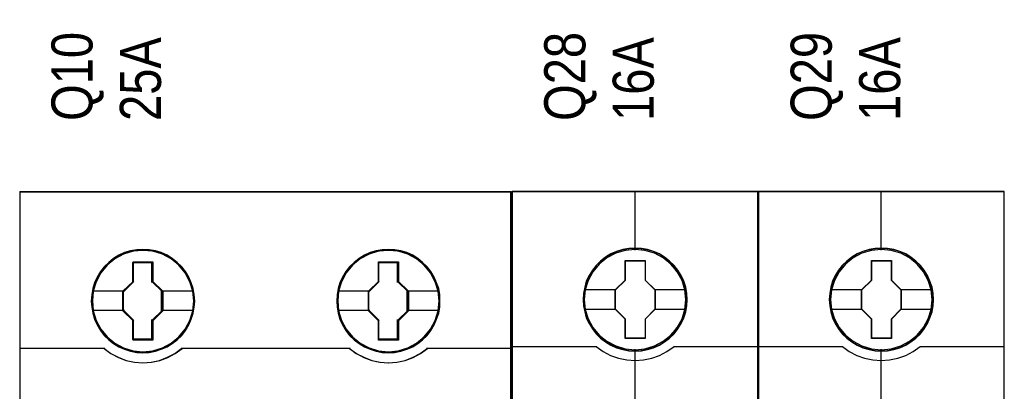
# Model space of a CAD drawing. Header units: millimetres. Extents: x -1290 to 1795, y -4192 to -1311.
# Tile 838 of 1056: x 1443.47 to 1457.85, y -2308.88 to -2303.46. Entities that reach past the tile are written whole.
import ezdxf

# ---------------------------------------------------------------- set-up
doc = ezdxf.new("R2010")
doc.units = ezdxf.units.MM
doc.layers.add('45', color=7, linetype='Continuous')
doc.layers.add('Aparatura', color=7, linetype='Continuous', lineweight=13)
doc.styles.get("Standard").update_dxf_attribs({"font": 'ARIALN.TTF', "width": 0.8})

# ---------------------------------------------------------------- blocks, each defined once
blk = doc.blocks.new('*U307')
at = {"layer": '45', "color": 139}
for points in [[(441.43276, -533.64471), (441.43276, -616.308875)], [(441.43276, -533.64471), (477.359024, -533.64471)], [(477.292782, -533.64471), (477.292782, -616.308875)], [(449.704018, -538.824687), (451.157754, -538.824687)], [(449.704018, -540.291599), (449.704018, -538.824687)], [(451.091513, -540.291599), (451.091513, -538.824687)], [(467.634029, -538.824687), (469.087766, -538.824687)], [(467.634029, -540.291599), (467.634029, -538.824687)], [(469.021524, -540.291599), (469.021524, -538.824687)], [(449.011166, -540.97927), (449.77026, -540.225166)], [(451.861349, -540.97927), (451.091513, -540.225166)], [(466.930435, -540.97927), (467.700271, -540.225166)], [(469.796731, -540.97927), (469.021524, -540.225166)], [(446.780433, -540.912837), (449.077408, -540.912837)], [(449.011166, -542.368976), (449.011166, -540.912837)], [(451.795107, -540.912837), (454.08134, -540.912837)], [(451.795107, -542.368976), (451.795107, -540.912837)], [(464.710444, -540.912837), (466.996677, -540.912837)], [(466.930435, -542.368976), (466.930435, -540.912837)], [(469.732279, -540.912837), (472.011351, -540.912837)], [(469.732279, -542.368976), (469.732279, -540.912837)], [(446.780433, -542.302543), (449.077408, -542.302543)], [(449.011166, -542.302543), (449.77026, -543.072806)], [(451.861349, -542.302543), (451.091513, -543.072806)], [(451.795107, -542.302543), (454.08134, -542.302543)], [(464.710444, -542.302543), (466.996677, -542.302543)], [(466.930435, -542.302543), (467.700271, -543.072806)], [(469.796731, -542.302543), (469.021524, -543.072806)], [(469.732279, -542.302543), (472.011351, -542.302543)], [(449.704018, -544.462512), (449.704018, -543.006373)], [(451.091513, -544.462512), (451.091513, -543.006373)], [(467.634029, -544.462512), (467.634029, -543.006373)], [(469.021524, -544.462512), (469.021524, -543.006373)], [(449.704018, -544.396079), (451.157754, -544.396079)], [(467.634029, -544.396079), (469.087766, -544.396079)], [(441.43276, -545.099909), (447.645155, -545.099909)], [(447.578913, -545.099909), (448.09525, -545.472301), (448.634037, -545.756028), (449.206497, -545.980646), (449.823857, -546.110687), (450.435604, -546.152064), (451.041738, -546.110687), (451.647873, -545.980646), (452.225946, -545.756028), (452.775957, -545.472301), (453.281069, -545.099909)], [(447.595026, -545.105296), (448.094704, -545.465687), (448.644912, -545.76109), (449.211962, -545.985595), (449.823927, -546.115573), (450.430278, -546.162837), (451.053472, -546.115573), (451.665437, -545.985595), (452.243716, -545.76109), (452.77708, -545.465687), (453.293601, -545.105296)], [(453.214827, -545.099909), (465.575166, -545.099909)], [(465.508925, -545.099909), (466.014196, -545.472301), (466.564379, -545.756028), (467.142634, -545.980646), (467.748959, -546.110687), (468.355283, -546.152064), (468.972837, -546.110687), (469.584776, -545.980646), (470.16303, -545.756028), (470.696371, -545.472301), (471.21287, -545.099909)], [(465.521457, -545.105296), (466.026612, -545.465687), (466.565444, -545.76109), (467.143566, -545.985595), (467.755365, -546.115573), (468.361551, -546.162837), (468.984575, -546.115573), (469.596374, -545.985595), (470.16327, -545.76109), (470.707715, -545.465687), (471.21287, -545.105296)], [(471.146629, -545.099909), (477.359024, -545.099909)]]:
    blk.add_lwpolyline(points, dxfattribs=at)
at = {"layer": '45', "color": 59}
blk.add_lwpolyline([(441.464986, -552.594442), (441.464986, -545.132727), (441.464986, -533.677029), (477.326798, -533.677029), (477.326798, -545.132727), (477.326798, -552.594442)], dxfattribs=at)
at = {"layer": '45', "color": 7}
for points in [[(454.213823, -541.648986), (454.18584, -541.196308), (454.113085, -540.74363), (453.961978, -540.313307), (453.788485, -539.89416), (453.547832, -539.502957), (453.273601, -539.150875), (452.937807, -538.826735), (452.574031, -538.547304), (452.210254, -538.301405), (451.773723, -538.111392), (451.342787, -537.982854), (450.889466, -537.904613), (450.436144, -537.87667), (449.98842, -537.904613), (449.535098, -537.982854), (449.09297, -538.111392), (448.678824, -538.301405), (448.292661, -538.547304), (447.940078, -538.826735), (447.604284, -539.150875), (447.341246, -539.502957), (447.100594, -539.89416), (446.904714, -540.313307), (446.78159, -540.74363), (446.692045, -541.196308), (446.664062, -541.648986), (446.692045, -542.101664), (446.78159, -542.543164), (446.904714, -542.979076), (447.100594, -543.392634), (447.341246, -543.789426), (447.604284, -544.152686), (447.940078, -544.471237), (448.292661, -544.756256), (448.678824, -544.990978), (449.09297, -545.169814), (449.535098, -545.309529), (449.98842, -545.398947), (450.436144, -545.421301), (450.889466, -545.398947), (451.342787, -545.309529), (451.773723, -545.169814), (452.210254, -544.990978), (452.574031, -544.756256), (452.937807, -544.471237), (453.273601, -544.152686), (453.547832, -543.789426), (453.788485, -543.392634), (453.961978, -542.979076), (454.113085, -542.543164), (454.18584, -542.101664), (454.213823, -541.648986)], [(454.213823, -541.648986), (454.18584, -541.196308), (454.113085, -540.74363), (453.961978, -540.313307), (453.788485, -539.89416), (453.547832, -539.502957), (453.273601, -539.150875), (452.937807, -538.826735), (452.574031, -538.547304), (452.210254, -538.301405), (451.773723, -538.111392), (451.342787, -537.982854), (450.889466, -537.904613), (450.436144, -537.87667), (449.98842, -537.904613), (449.535098, -537.982854), (449.09297, -538.111392), (448.678824, -538.301405), (448.292661, -538.547304), (447.940078, -538.826735), (447.604284, -539.150875), (447.341246, -539.502957), (447.100594, -539.89416), (446.904714, -540.313307), (446.78159, -540.74363), (446.692045, -541.196308), (446.664062, -541.648986), (446.692045, -542.101664), (446.78159, -542.543164), (446.904714, -542.979076), (447.100594, -543.392634), (447.341246, -543.789426), (447.604284, -544.152686), (447.940078, -544.471237), (448.292661, -544.756256), (448.678824, -544.990978), (449.09297, -545.169814), (449.535098, -545.309529), (449.98842, -545.398947), (450.436144, -545.421301), (450.889466, -545.398947), (451.342787, -545.309529), (451.773723, -545.169814), (452.210254, -544.990978), (452.574031, -544.756256), (452.937807, -544.471237), (453.273601, -544.152686), (453.547832, -543.789426), (453.788485, -543.392634), (453.961978, -542.979076), (454.113085, -542.543164), (454.18584, -542.101664), (454.213823, -541.648986)], [(454.213823, -541.648986), (454.18584, -541.196308), (454.113085, -540.74363), (453.961978, -540.313307), (453.788485, -539.89416), (453.547832, -539.502957), (453.273601, -539.150875), (452.937807, -538.826735), (452.574031, -538.547304), (452.210254, -538.301405), (451.773723, -538.111392), (451.342787, -537.982854), (450.889466, -537.904613), (450.436144, -537.87667), (449.98842, -537.904613), (449.535098, -537.982854), (449.09297, -538.111392), (448.678824, -538.301405), (448.292661, -538.547304), (447.940078, -538.826735), (447.604284, -539.150875), (447.341246, -539.502957), (447.100594, -539.89416), (446.904714, -540.313307), (446.78159, -540.74363), (446.692045, -541.196308), (446.664062, -541.648986), (446.692045, -542.101664), (446.78159, -542.543164), (446.904714, -542.979076), (447.100594, -543.392634), (447.341246, -543.789426), (447.604284, -544.152686), (447.940078, -544.471237), (448.292661, -544.756256), (448.678824, -544.990978), (449.09297, -545.169814), (449.535098, -545.309529), (449.98842, -545.398947), (450.436144, -545.421301), (450.889466, -545.398947), (451.342787, -545.309529), (451.773723, -545.169814), (452.210254, -544.990978), (452.574031, -544.756256), (452.937807, -544.471237), (453.273601, -544.152686), (453.547832, -543.789426), (453.788485, -543.392634), (453.961978, -542.979076), (454.113085, -542.543164), (454.18584, -542.101664), (454.213823, -541.648986)], [(472.133093, -541.648986), (472.110706, -541.196308), (472.037948, -540.74363), (471.886837, -540.313307), (471.707741, -539.89416), (471.472679, -539.502957), (471.187246, -539.150875), (470.857039, -538.826735), (470.504445, -538.547304), (470.140657, -538.301405), (469.709709, -538.111392), (469.273164, -537.982854), (468.819829, -537.904613), (468.360898, -537.87667), (467.907563, -537.904613), (467.465421, -537.982854), (467.023279, -538.111392), (466.609122, -538.301405), (466.228544, -538.547304), (465.864757, -538.826735), (465.528953, -539.150875), (465.26031, -539.502957), (465.019651, -539.89416), (464.818168, -540.313307), (464.700637, -540.74363), (464.616686, -541.196308), (464.588702, -541.648986), (464.616686, -542.101664), (464.700637, -542.543164), (464.818168, -542.979076), (465.019651, -543.392634), (465.26031, -543.789426), (465.528953, -544.152686), (465.864757, -544.471237), (466.228544, -544.756256), (466.609122, -544.990978), (467.023279, -545.169814), (467.465421, -545.309529), (467.907563, -545.398947), (468.360898, -545.421301), (468.819829, -545.398947), (469.273164, -545.309529), (469.709709, -545.169814), (470.140657, -544.990978), (470.504445, -544.756256), (470.857039, -544.471237), (471.187246, -544.152686), (471.472679, -543.789426), (471.707741, -543.392634), (471.886837, -542.979076), (472.037948, -542.543164), (472.110706, -542.101664), (472.133093, -541.648986)], [(472.133093, -541.648986), (472.110706, -541.196308), (472.037948, -540.74363), (471.886837, -540.313307), (471.707741, -539.89416), (471.472679, -539.502957), (471.187246, -539.150875), (470.857039, -538.826735), (470.504445, -538.547304), (470.140657, -538.301405), (469.709709, -538.111392), (469.273164, -537.982854), (468.819829, -537.904613), (468.360898, -537.87667), (467.907563, -537.904613), (467.465421, -537.982854), (467.023279, -538.111392), (466.609122, -538.301405), (466.228544, -538.547304), (465.864757, -538.826735), (465.528953, -539.150875), (465.26031, -539.502957), (465.019651, -539.89416), (464.818168, -540.313307), (464.700637, -540.74363), (464.616686, -541.196308), (464.588702, -541.648986), (464.616686, -542.101664), (464.700637, -542.543164), (464.818168, -542.979076), (465.019651, -543.392634), (465.26031, -543.789426), (465.528953, -544.152686), (465.864757, -544.471237), (466.228544, -544.756256), (466.609122, -544.990978), (467.023279, -545.169814), (467.465421, -545.309529), (467.907563, -545.398947), (468.360898, -545.421301), (468.819829, -545.398947), (469.273164, -545.309529), (469.709709, -545.169814), (470.140657, -544.990978), (470.504445, -544.756256), (470.857039, -544.471237), (471.187246, -544.152686), (471.472679, -543.789426), (471.707741, -543.392634), (471.886837, -542.979076), (472.037948, -542.543164), (472.110706, -542.101664), (472.133093, -541.648986)], [(472.133093, -541.648986), (472.110706, -541.196308), (472.037948, -540.74363), (471.886837, -540.313307), (471.707741, -539.89416), (471.472679, -539.502957), (471.187246, -539.150875), (470.857039, -538.826735), (470.504445, -538.547304), (470.140657, -538.301405), (469.709709, -538.111392), (469.273164, -537.982854), (468.819829, -537.904613), (468.360898, -537.87667), (467.907563, -537.904613), (467.465421, -537.982854), (467.023279, -538.111392), (466.609122, -538.301405), (466.228544, -538.547304), (465.864757, -538.826735), (465.528953, -539.150875), (465.26031, -539.502957), (465.019651, -539.89416), (464.818168, -540.313307), (464.700637, -540.74363), (464.616686, -541.196308), (464.588702, -541.648986), (464.616686, -542.101664), (464.700637, -542.543164), (464.818168, -542.979076), (465.019651, -543.392634), (465.26031, -543.789426), (465.528953, -544.152686), (465.864757, -544.471237), (466.228544, -544.756256), (466.609122, -544.990978), (467.023279, -545.169814), (467.465421, -545.309529), (467.907563, -545.398947), (468.360898, -545.421301), (468.819829, -545.398947), (469.273164, -545.309529), (469.709709, -545.169814), (470.140657, -544.990978), (470.504445, -544.756256), (470.857039, -544.471237), (471.187246, -544.152686), (471.472679, -543.789426), (471.707741, -543.392634), (471.886837, -542.979076), (472.037948, -542.543164), (472.110706, -542.101664), (472.133093, -541.648986)], [(449.720897, -538.785186), (451.16865, -538.785186), (451.16865, -540.219943), (451.895365, -540.931716), (451.895365, -542.360869), (451.16865, -543.083851), (451.16865, -544.507399), (449.720897, -544.507399), (449.720897, -543.083851), (448.97715, -542.360869), (448.97715, -540.931716), (449.720897, -540.219943), (449.720897, -538.785186)], [(449.720897, -538.785186), (451.16865, -538.785186), (451.16865, -540.219943), (451.895365, -540.931716), (451.895365, -542.360869), (451.16865, -543.083851), (451.16865, -544.507399), (449.720897, -544.507399), (449.720897, -543.083851), (448.97715, -542.360869), (448.97715, -540.931716), (449.720897, -540.219943), (449.720897, -538.785186)], [(449.720897, -538.785186), (451.16865, -538.785186), (451.16865, -538.785186), (451.16865, -540.219943), (451.16865, -540.219943), (451.895365, -540.931716), (451.895365, -540.931716), (451.895365, -542.360869), (451.895365, -542.360869), (451.16865, -543.083851), (451.16865, -543.083851), (451.16865, -544.507399), (451.16865, -544.507399), (449.720897, -544.507399), (449.720897, -544.507399), (449.720897, -543.083851), (449.720897, -543.083851), (448.97715, -542.360869), (448.97715, -542.360869), (448.97715, -540.931716), (448.97715, -540.931716), (449.720897, -540.219943), (449.720897, -540.219943), (449.720897, -538.785186), (449.720897, -538.785186)], [(449.736697, -538.817505), (451.152474, -538.817505), (451.152474, -540.236055), (451.863139, -540.939788), (451.863139, -542.352797), (451.152474, -543.067613), (451.152474, -544.47508), (449.736697, -544.47508), (449.736697, -543.067613), (449.009376, -542.352797), (449.009376, -540.939788), (449.736697, -540.236055), (449.736697, -538.817505)], [(467.65068, -538.785186), (469.098584, -538.785186), (469.098584, -540.219943), (469.825376, -540.931716), (469.825376, -542.360869), (469.098584, -543.083851), (469.098584, -544.507399), (467.65068, -544.507399), (467.65068, -543.083851), (466.912532, -542.360869), (466.912532, -540.931716), (467.65068, -540.219943), (467.65068, -538.785186)], [(467.65068, -538.785186), (469.098584, -538.785186), (469.098584, -540.219943), (469.825376, -540.931716), (469.825376, -542.360869), (469.098584, -543.083851), (469.098584, -544.507399), (467.65068, -544.507399), (467.65068, -543.083851), (466.912532, -542.360869), (466.912532, -540.931716), (467.65068, -540.219943), (467.65068, -538.785186)], [(467.65068, -538.785186), (469.098584, -538.785186), (469.098584, -538.785186), (469.098584, -540.219943), (469.098584, -540.219943), (469.825376, -540.931716), (469.825376, -540.931716), (469.825376, -542.360869), (469.825376, -542.360869), (469.098584, -543.083851), (469.098584, -543.083851), (469.098584, -544.507399), (469.098584, -544.507399), (467.65068, -544.507399), (467.65068, -544.507399), (467.65068, -543.083851), (467.65068, -543.083851), (466.912532, -542.360869), (466.912532, -542.360869), (466.912532, -540.931716), (466.912532, -540.931716), (467.65068, -540.219943), (467.65068, -540.219943), (467.65068, -538.785186), (467.65068, -538.785186)], [(467.666573, -538.817505), (469.08244, -538.817505), (469.08244, -540.236055), (469.79315, -540.939788), (469.79315, -542.352797), (469.08244, -543.067613), (469.08244, -544.47508), (467.666573, -544.47508), (467.666573, -543.067613), (466.944758, -542.352797), (466.944758, -540.939788), (467.666573, -540.236055), (467.666573, -538.817505)]]:
    blk.add_lwpolyline(points, close=True, dxfattribs=at)
at = {"layer": '45', "color": 139}
for points in [[(454.181598, -541.648986), (454.153854, -541.200186), (454.081719, -540.751387), (453.931902, -540.32475), (453.75989, -539.909195), (453.521292, -539.521343), (453.249402, -539.172277), (452.916475, -538.850914), (452.555804, -538.573877), (452.195133, -538.330085), (451.762328, -538.1417), (451.335071, -538.014263), (450.88562, -537.936693), (450.436168, -537.908989), (449.992266, -537.936693), (449.542814, -538.014263), (449.10446, -538.1417), (448.69385, -538.330085), (448.310984, -538.573877), (447.961411, -538.850914), (447.628484, -539.172277), (447.367691, -539.521343), (447.129093, -539.909195), (446.934886, -540.32475), (446.812812, -540.751387), (446.724032, -541.200186), (446.696288, -541.648986), (446.724032, -542.097785), (446.812812, -542.535504), (446.934886, -542.967681), (447.129093, -543.377695), (447.367691, -543.771088), (447.628484, -544.131236), (447.961411, -544.447057), (448.310984, -544.729635), (448.69385, -544.962346), (449.10446, -545.13965), (449.542814, -545.278168), (449.992266, -545.36682), (450.436168, -545.388983), (450.88562, -545.36682), (451.335071, -545.278168), (451.762328, -545.13965), (452.195133, -544.962346), (452.555804, -544.729635), (452.916475, -544.447057), (453.249402, -544.131236), (453.521292, -543.771088), (453.75989, -543.377695), (453.931902, -542.967681), (454.081719, -542.535504), (454.153854, -542.097785), (454.181598, -541.648986)], [(454.158323, -541.648986), (454.12474, -541.106857), (454.007197, -540.592673), (453.822488, -540.095256), (453.559416, -539.636962), (453.257164, -539.21779), (452.87655, -538.84333), (452.434367, -538.519171), (451.980988, -538.273257), (451.477235, -538.083232), (450.962287, -537.971453), (450.436144, -537.93233), (449.898807, -537.971453), (449.383859, -538.083232), (448.885702, -538.273257), (448.42113, -538.519171), (447.995738, -538.84333), (447.631916, -539.21779), (447.312872, -539.636962), (447.055398, -540.095256), (446.870688, -540.592673), (446.753146, -541.106857), (446.719562, -541.648986), (446.753146, -542.168759), (446.870688, -542.69412), (447.055398, -543.185949), (447.312872, -543.649832), (447.631916, -544.069004), (447.995738, -544.454642), (448.42113, -544.767623), (448.885702, -545.030304), (449.383859, -545.21474), (449.898807, -545.326519), (450.436144, -545.365641), (450.962287, -545.326519), (451.477235, -545.21474), (451.980988, -545.030304), (452.434367, -544.767623), (452.87655, -544.454642), (453.257164, -544.069004), (453.559416, -543.649832), (453.822488, -543.185949), (454.007197, -542.69412), (454.12474, -542.168759), (454.158323, -541.648986)], [(454.142211, -541.643498), (454.069431, -540.922384), (453.867886, -540.234811), (453.515183, -539.591958), (453.061708, -539.032955), (452.496263, -538.574573), (451.858039, -538.227991), (451.158231, -538.00998), (450.43603, -537.94849), (449.713828, -538.00998), (449.019619, -538.227991), (448.381395, -538.574573), (447.827147, -539.032955), (447.362475, -539.591958), (447.020969, -540.234811), (446.808227, -540.922384), (446.741046, -541.643498), (446.808227, -542.364611), (447.020969, -543.063364), (447.362475, -543.695037), (447.827147, -544.25963), (448.381395, -544.723602), (449.019619, -545.064594), (449.713828, -545.271425), (450.43603, -545.344095), (451.158231, -545.271425), (451.858039, -545.064594), (452.496263, -544.723602), (453.061708, -544.25963), (453.515183, -543.695037), (453.867886, -543.063364), (454.069431, -542.364611), (454.142211, -541.643498)], [(472.100867, -541.648986), (472.078671, -541.200186), (472.006535, -540.751387), (471.856715, -540.32475), (471.679149, -539.909195), (471.446095, -539.521343), (471.1631, -539.172277), (470.835714, -538.850914), (470.486132, -538.573877), (470.125453, -538.330085), (469.698186, -538.1417), (469.265371, -538.014263), (468.815909, -537.936693), (468.360898, -537.908989), (467.911435, -537.936693), (467.473071, -538.014263), (467.034707, -538.1417), (466.624087, -538.330085), (466.246761, -538.573877), (465.886081, -538.850914), (465.553146, -539.172277), (465.286798, -539.521343), (465.048195, -539.909195), (464.848434, -540.32475), (464.731906, -540.751387), (464.648673, -541.200186), (464.620928, -541.648986), (464.648673, -542.097785), (464.731906, -542.535504), (464.848434, -542.967681), (465.048195, -543.377695), (465.286798, -543.771088), (465.553146, -544.131236), (465.886081, -544.447057), (466.246761, -544.729635), (466.624087, -544.962346), (467.034707, -545.13965), (467.473071, -545.278168), (467.911435, -545.36682), (468.360898, -545.388983), (468.815909, -545.36682), (469.265371, -545.278168), (469.698186, -545.13965), (470.125453, -544.962346), (470.486132, -544.729635), (470.835714, -544.447057), (471.1631, -544.131236), (471.446095, -543.771088), (471.679149, -543.377695), (471.856715, -542.967681), (472.006535, -542.535504), (472.078671, -542.097785), (472.100867, -541.648986)], [(472.072222, -541.648986), (472.038635, -541.106857), (471.921082, -540.592673), (471.736355, -540.095256), (471.490053, -539.636962), (471.159785, -539.21779), (470.795929, -538.84333), (470.370499, -538.519171), (469.911481, -538.273257), (469.413279, -538.083232), (468.892686, -537.971453), (468.3553, -537.93233), (467.829109, -537.971453), (467.314114, -538.083232), (466.810314, -538.273257), (466.356894, -538.519171), (465.925866, -538.84333), (465.550815, -539.21779), (465.231742, -539.636962), (464.98544, -540.095256), (464.789518, -540.592673), (464.68316, -541.106857), (464.649573, -541.648986), (464.68316, -542.168759), (464.789518, -542.69412), (464.98544, -543.185949), (465.231742, -543.649832), (465.550815, -544.069004), (465.925866, -544.454642), (466.356894, -544.767623), (466.810314, -545.030304), (467.314114, -545.21474), (467.829109, -545.326519), (468.3553, -545.365641), (468.892686, -545.326519), (469.413279, -545.21474), (469.911481, -545.030304), (470.370499, -544.767623), (470.795929, -544.454642), (471.159785, -544.069004), (471.490053, -543.649832), (471.736355, -543.185949), (471.921082, -542.69412), (472.038635, -542.168759), (472.072222, -541.648986)], [(472.066851, -541.643498), (471.994071, -540.922384), (471.781329, -540.234811), (471.434225, -539.591958), (470.975151, -539.032955), (470.426502, -538.574573), (469.788278, -538.227991), (469.08847, -538.00998), (468.36067, -537.94849), (467.644067, -538.00998), (466.949858, -538.227991), (466.311633, -538.574573), (465.746189, -539.032955), (465.287115, -539.591958), (464.940011, -540.234811), (464.727269, -540.922384), (464.665686, -541.643498), (464.727269, -542.364611), (464.940011, -543.063364), (465.287115, -543.695037), (465.746189, -544.25963), (466.311633, -544.723602), (466.949858, -545.064594), (467.644067, -545.271425), (468.36067, -545.344095), (469.08847, -545.271425), (469.788278, -545.064594), (470.426502, -544.723602), (470.975151, -544.25963), (471.434225, -543.695037), (471.781329, -543.063364), (471.994071, -542.364611), (472.066851, -541.643498)]]:
    blk.add_lwpolyline(points, close=True, dxfattribs=at)
at = {"layer": '45', "color": 7}
for points in [[(446.735675, -540.90745), (449.043392, -540.90745)], [(451.829123, -540.90745), (454.142211, -540.90745)], [(464.654944, -540.90745), (466.978774, -540.90745)], [(469.759134, -540.90745), (472.066851, -540.90745)], [(446.735675, -542.318702), (449.043392, -542.318702)], [(451.829123, -542.318702), (454.142211, -542.318702)], [(464.654944, -542.318702), (466.978774, -542.318702)], [(469.759134, -542.318702), (472.066851, -542.318702)]]:
    blk.add_lwpolyline(points, dxfattribs=at)
blk = doc.blocks.new('*U308')
at = {"layer": '45', "color": 7}
for points in [[(495.37139, -533.64471), (477.398411, -533.64471), (477.398411, -615.375223), (495.37139, -615.375223), (495.37139, -533.64471)], [(490.188426, -541.546702), (490.166118, -541.095305), (490.093617, -540.643908), (489.93746, -540.209026), (489.753419, -539.790658), (489.519184, -539.399814), (489.240333, -539.053009), (488.905712, -538.733729), (488.537629, -538.452982), (488.169546, -538.210769), (487.734539, -538.023604), (487.299531, -537.896993), (486.842216, -537.808915), (486.390477, -537.786896), (485.933162, -537.808915), (485.487001, -537.896993), (485.035262, -538.023604), (484.622563, -538.210769), (484.232172, -538.452982), (483.869666, -538.733729), (483.529468, -539.053009), (483.267348, -539.399814), (483.021959, -539.790658), (482.821187, -540.209026), (482.704069, -540.643908), (482.614837, -541.095305), (482.581375, -541.546702), (482.614837, -541.992594), (482.704069, -542.432982), (482.821187, -542.867864), (483.021959, -543.280727), (483.267348, -543.677076), (483.529468, -544.03489), (483.869666, -544.354171), (484.232172, -544.634918), (484.622563, -544.866121), (485.035262, -545.053286), (485.487001, -545.185402), (485.933162, -545.278984), (486.390477, -545.301004), (486.842216, -545.278984), (487.299531, -545.185402), (487.734539, -545.053286), (488.169546, -544.866121), (488.537629, -544.634918), (488.905712, -544.354171), (489.240333, -544.03489), (489.519184, -543.677076), (489.753419, -543.280727), (489.93746, -542.867864), (490.093617, -542.432982), (490.166118, -541.992594), (490.188426, -541.546702)], [(490.188426, -541.546702), (490.166118, -541.095305), (490.093617, -540.643908), (489.93746, -540.209026), (489.753419, -539.790658), (489.519184, -539.399814), (489.240333, -539.053009), (488.905712, -538.733729), (488.537629, -538.452982), (488.169546, -538.210769), (487.734539, -538.023604), (487.299531, -537.896993), (486.842216, -537.808915), (486.390477, -537.786896), (485.933162, -537.808915), (485.487001, -537.896993), (485.035262, -538.023604), (484.622563, -538.210769), (484.232172, -538.452982), (483.869666, -538.733729), (483.529468, -539.053009), (483.267348, -539.399814), (483.021959, -539.790658), (482.821187, -540.209026), (482.704069, -540.643908), (482.614837, -541.095305), (482.581375, -541.546702), (482.614837, -541.992594), (482.704069, -542.432982), (482.821187, -542.867864), (483.021959, -543.280727), (483.267348, -543.677076), (483.529468, -544.03489), (483.869666, -544.354171), (484.232172, -544.634918), (484.622563, -544.866121), (485.035262, -545.053286), (485.487001, -545.185402), (485.933162, -545.278984), (486.390477, -545.301004), (486.842216, -545.278984), (487.299531, -545.185402), (487.734539, -545.053286), (488.169546, -544.866121), (488.537629, -544.634918), (488.905712, -544.354171), (489.240333, -544.03489), (489.519184, -543.677076), (489.753419, -543.280727), (489.93746, -542.867864), (490.093617, -542.432982), (490.166118, -541.992594), (490.188426, -541.546702)], [(485.670559, -538.690025), (487.121484, -538.690025), (487.121484, -540.11798), (487.841322, -540.823688), (487.841322, -542.251643), (487.121484, -542.968378), (487.121484, -544.385306), (485.670559, -544.385306), (485.670559, -542.968378), (484.93385, -542.251643), (484.93385, -540.823688), (485.670559, -540.11798), (485.670559, -538.690025)], [(485.670559, -538.690025), (487.121484, -538.690025), (487.121484, -538.690025), (487.121484, -540.11798), (487.121484, -540.11798), (487.841322, -540.823688), (487.841322, -540.823688), (487.841322, -542.251643), (487.841322, -542.251643), (487.121484, -542.968378), (487.121484, -542.968378), (487.121484, -544.385306), (487.121484, -544.385306), (485.670559, -544.385306), (485.670559, -544.385306), (485.670559, -542.968378), (485.670559, -542.968378), (484.93385, -542.251643), (484.93385, -542.251643), (484.93385, -540.823688), (484.93385, -540.823688), (485.670559, -540.11798), (485.670559, -540.11798), (485.670559, -538.690025), (485.670559, -538.690025)], [(485.67939, -538.70798), (487.112446, -538.70798), (487.112446, -540.126932), (487.823419, -540.82819), (487.823419, -542.247142), (487.112446, -542.959357), (487.112446, -544.367351), (485.67939, -544.367351), (485.67939, -542.959357), (484.951753, -542.247142), (484.951753, -540.82819), (485.67939, -540.126932), (485.67939, -538.70798)]]:
    blk.add_lwpolyline(points, close=True, dxfattribs=at)
at = {"layer": '45', "color": 139}
for points in [[(495.37139, -533.64471), (477.398411, -533.64471), (477.398411, -615.375223), (495.37139, -615.375223), (495.37139, -533.64471)], [(490.170523, -541.546689), (490.14832, -541.097449), (490.07616, -540.64821), (489.920738, -540.215405), (489.737563, -539.799037), (489.504431, -539.410061), (489.226893, -539.064913), (488.893847, -538.747158), (488.527496, -538.467753), (488.161146, -538.226698), (487.728186, -538.040428), (487.295226, -537.914421), (486.840063, -537.826765), (486.390451, -537.804851), (485.935288, -537.826765), (485.491227, -537.914421), (485.041615, -538.040428), (484.630858, -538.226698), (484.242305, -538.467753), (483.881505, -538.747158), (483.542908, -539.064913), (483.282022, -539.410061), (483.037788, -539.799037), (482.837961, -540.215405), (482.721395, -540.64821), (482.632583, -541.097449), (482.599278, -541.546689), (482.632583, -541.99045), (482.721395, -542.428733), (482.837961, -542.861537), (483.037788, -543.272427), (483.282022, -543.666882), (483.542908, -544.022986), (483.881505, -544.340741), (484.242305, -544.620146), (484.630858, -544.850245), (485.041615, -545.036515), (485.491227, -545.168), (485.935288, -545.261135), (486.390451, -545.283049), (486.840063, -545.261135), (487.295226, -545.168), (487.728186, -545.036515), (488.161146, -544.850245), (488.527496, -544.620146), (488.893847, -544.340741), (489.226893, -544.022986), (489.504431, -543.666882), (489.737563, -543.272427), (489.920738, -542.861537), (490.07616, -542.428733), (490.14832, -541.99045), (490.170523, -541.546689)], [(490.09891, -541.546643), (490.020819, -540.825478), (489.814436, -540.142848), (489.474181, -539.509764), (489.005635, -538.953751), (488.447841, -538.49683), (487.806379, -538.16102), (487.109137, -537.946322), (486.384005, -537.880261), (485.658874, -537.946322), (484.961632, -538.16102), (484.325747, -538.49683), (483.762376, -538.953751), (483.293829, -539.509764), (482.953575, -540.142848), (482.747191, -540.825478), (482.6691, -541.546643), (482.747191, -542.262303), (482.953575, -542.950438), (483.293829, -543.578017), (483.762376, -544.13403), (484.325747, -544.585446), (484.961632, -544.926761), (485.658874, -545.135954), (486.384005, -545.213025), (487.109137, -545.135954), (487.806379, -544.926761), (488.447841, -544.585446), (489.005635, -544.13403), (489.474181, -543.578017), (489.814436, -542.950438), (490.020819, -542.262303), (490.09891, -541.546643)], [(490.093539, -541.541197), (490.021022, -540.825526), (489.814627, -540.142885), (489.468776, -539.504285), (489.011359, -538.948264), (488.447957, -538.49684), (487.80088, -538.155519), (487.103599, -537.946323), (486.378427, -537.880261), (485.658833, -537.946323), (484.967131, -538.155519), (484.320054, -538.49684), (483.756651, -538.948264), (483.299235, -539.504285), (482.953384, -540.142885), (482.74141, -540.825526), (482.674471, -541.541197), (482.74141, -542.256869), (482.953384, -542.945015), (483.299235, -543.572604), (483.756651, -544.134131), (484.320054, -544.585555), (484.967131, -544.92137), (485.658833, -545.136071), (486.378427, -545.207639), (487.103599, -545.136071), (487.80088, -544.92137), (488.447957, -544.585555), (489.011359, -544.134131), (489.468776, -543.572604), (489.814627, -542.945015), (490.021022, -542.256869), (490.093539, -541.541197)]]:
    blk.add_lwpolyline(points, close=True, dxfattribs=at)
at = {"layer": '45', "color": 59}
blk.add_lwpolyline([(495.353487, -533.664461), (477.416314, -533.664461), (477.416314, -615.357268), (495.353487, -615.357268), (495.353487, -533.664461)], close=True, dxfattribs=at)
at = {"layer": '45', "color": 139}
for points in [[(486.358941, -533.64471), (486.358941, -537.923353)], [(477.398411, -544.967043), (483.580371, -544.967043)], [(483.540984, -544.967043), (484.043838, -545.325243), (484.591389, -545.615214), (485.166877, -545.814214), (485.775889, -545.95067), (486.379313, -545.99047), (486.993912, -545.95067), (487.602924, -545.814214), (488.178412, -545.615214), (488.714789, -545.325243), (489.228817, -544.967043)], [(486.358941, -545.164547), (486.358941, -552.387786)], [(489.18943, -544.967043), (495.37139, -544.967043)]]:
    blk.add_lwpolyline(points, dxfattribs=at)
at = {"layer": '45', "color": 7}
for points in [[(482.652987, -540.810494), (484.973237, -540.810494)], [(487.801935, -540.810494), (490.116813, -540.810494)], [(482.652987, -542.228928), (484.973237, -542.228928)], [(487.801935, -542.228928), (490.116813, -542.228928)]]:
    blk.add_lwpolyline(points, dxfattribs=at)
blk = doc.blocks.new('*U309')
at = {"layer": '45', "color": 7}
for points in [[(513.356901, -533.64471), (495.383922, -533.64471), (495.383922, -615.375223), (513.356901, -615.375223), (513.356901, -533.64471)], [(508.173937, -541.546702), (508.151629, -541.095305), (508.079128, -540.643908), (507.922971, -540.209026), (507.73893, -539.790658), (507.504695, -539.399814), (507.225844, -539.053009), (506.891223, -538.733729), (506.52314, -538.452982), (506.155057, -538.210769), (505.72005, -538.023604), (505.285042, -537.896993), (504.827727, -537.808915), (504.375988, -537.786896), (503.918673, -537.808915), (503.472512, -537.896993), (503.020773, -538.023604), (502.608074, -538.210769), (502.217683, -538.452982), (501.855177, -538.733729), (501.514979, -539.053009), (501.252859, -539.399814), (501.00747, -539.790658), (500.806698, -540.209026), (500.68958, -540.643908), (500.600348, -541.095305), (500.566886, -541.546702), (500.600348, -541.992594), (500.68958, -542.432982), (500.806698, -542.867864), (501.00747, -543.280727), (501.252859, -543.677076), (501.514979, -544.03489), (501.855177, -544.354171), (502.217683, -544.634918), (502.608074, -544.866121), (503.020773, -545.053286), (503.472512, -545.185402), (503.918673, -545.278984), (504.375988, -545.301004), (504.827727, -545.278984), (505.285042, -545.185402), (505.72005, -545.053286), (506.155057, -544.866121), (506.52314, -544.634918), (506.891223, -544.354171), (507.225844, -544.03489), (507.504695, -543.677076), (507.73893, -543.280727), (507.922971, -542.867864), (508.079128, -542.432982), (508.151629, -541.992594), (508.173937, -541.546702)], [(508.173937, -541.546702), (508.151629, -541.095305), (508.079128, -540.643908), (507.922971, -540.209026), (507.73893, -539.790658), (507.504695, -539.399814), (507.225844, -539.053009), (506.891223, -538.733729), (506.52314, -538.452982), (506.155057, -538.210769), (505.72005, -538.023604), (505.285042, -537.896993), (504.827727, -537.808915), (504.375988, -537.786896), (503.918673, -537.808915), (503.472512, -537.896993), (503.020773, -538.023604), (502.608074, -538.210769), (502.217683, -538.452982), (501.855177, -538.733729), (501.514979, -539.053009), (501.252859, -539.399814), (501.00747, -539.790658), (500.806698, -540.209026), (500.68958, -540.643908), (500.600348, -541.095305), (500.566886, -541.546702), (500.600348, -541.992594), (500.68958, -542.432982), (500.806698, -542.867864), (501.00747, -543.280727), (501.252859, -543.677076), (501.514979, -544.03489), (501.855177, -544.354171), (502.217683, -544.634918), (502.608074, -544.866121), (503.020773, -545.053286), (503.472512, -545.185402), (503.918673, -545.278984), (504.375988, -545.301004), (504.827727, -545.278984), (505.285042, -545.185402), (505.72005, -545.053286), (506.155057, -544.866121), (506.52314, -544.634918), (506.891223, -544.354171), (507.225844, -544.03489), (507.504695, -543.677076), (507.73893, -543.280727), (507.922971, -542.867864), (508.079128, -542.432982), (508.151629, -541.992594), (508.173937, -541.546702)], [(503.65607, -538.690025), (505.106995, -538.690025), (505.106995, -540.11798), (505.826833, -540.823688), (505.826833, -542.251643), (505.106995, -542.968378), (505.106995, -544.385306), (503.65607, -544.385306), (503.65607, -542.968378), (502.919361, -542.251643), (502.919361, -540.823688), (503.65607, -540.11798), (503.65607, -538.690025)], [(503.65607, -538.690025), (505.106995, -538.690025), (505.106995, -538.690025), (505.106995, -540.11798), (505.106995, -540.11798), (505.826833, -540.823688), (505.826833, -540.823688), (505.826833, -542.251643), (505.826833, -542.251643), (505.106995, -542.968378), (505.106995, -542.968378), (505.106995, -544.385306), (505.106995, -544.385306), (503.65607, -544.385306), (503.65607, -544.385306), (503.65607, -542.968378), (503.65607, -542.968378), (502.919361, -542.251643), (502.919361, -542.251643), (502.919361, -540.823688), (502.919361, -540.823688), (503.65607, -540.11798), (503.65607, -540.11798), (503.65607, -538.690025), (503.65607, -538.690025)], [(503.666237, -538.70798), (505.0984, -538.70798), (505.0984, -540.126932), (505.80893, -540.82819), (505.80893, -542.247142), (505.0984, -542.959357), (505.0984, -544.367351), (503.666237, -544.367351), (503.666237, -542.959357), (502.939054, -542.247142), (502.939054, -540.82819), (503.666237, -540.126932), (503.666237, -538.70798)]]:
    blk.add_lwpolyline(points, close=True, dxfattribs=at)
at = {"layer": '45', "color": 139}
for points in [[(513.356901, -533.64471), (495.383922, -533.64471), (495.383922, -615.375223), (513.356901, -615.375223), (513.356901, -533.64471)], [(508.156034, -541.546689), (508.133836, -541.097449), (508.061693, -540.64821), (507.906309, -540.215405), (507.723177, -539.799037), (507.4901, -539.410061), (507.212627, -539.064913), (506.87966, -538.747158), (506.513396, -538.467753), (506.147132, -538.226698), (505.714274, -538.040428), (505.281417, -537.914421), (504.826362, -537.826765), (504.376856, -537.804851), (503.921801, -537.826765), (503.477845, -537.914421), (503.028339, -538.040428), (502.617679, -538.226698), (502.229218, -538.467753), (501.868503, -538.747158), (501.529986, -539.064913), (501.269162, -539.410061), (501.024986, -539.799037), (500.825206, -540.215405), (500.708667, -540.64821), (500.619876, -541.097449), (500.586579, -541.546689), (500.619876, -541.99045), (500.708667, -542.428733), (500.825206, -542.861537), (501.024986, -543.272427), (501.269162, -543.666882), (501.529986, -544.022986), (501.868503, -544.340741), (502.229218, -544.620146), (502.617679, -544.850245), (503.028339, -545.036515), (503.477845, -545.168), (503.921801, -545.261135), (504.376856, -545.283049), (504.826362, -545.261135), (505.281417, -545.168), (505.714274, -545.036515), (506.147132, -544.850245), (506.513396, -544.620146), (506.87966, -544.340741), (507.212627, -544.022986), (507.4901, -543.666882), (507.723177, -543.272427), (507.906309, -542.861537), (508.061693, -542.428733), (508.133836, -541.99045), (508.156034, -541.546689)], [(508.086212, -541.546643), (508.008121, -540.825478), (507.801737, -540.142848), (507.461483, -539.509764), (506.992936, -538.953751), (506.435143, -538.49683), (505.79368, -538.16102), (505.096438, -537.946322), (504.371307, -537.880261), (503.646175, -537.946322), (502.948933, -538.16102), (502.313048, -538.49683), (501.749677, -538.953751), (501.28113, -539.509764), (500.940876, -540.142848), (500.734493, -540.825478), (500.656402, -541.546643), (500.734493, -542.262303), (500.940876, -542.950438), (501.28113, -543.578017), (501.749677, -544.13403), (502.313048, -544.585446), (502.948933, -544.926761), (503.646175, -545.135954), (504.371307, -545.213025), (505.096438, -545.135954), (505.79368, -544.926761), (506.435143, -544.585446), (506.992936, -544.13403), (507.461483, -543.578017), (507.801737, -542.950438), (508.008121, -542.262303), (508.086212, -541.546643)], [(508.080841, -541.541197), (508.008323, -540.825526), (507.801928, -540.142885), (507.456077, -539.504285), (506.998661, -538.948264), (506.435258, -538.49684), (505.788181, -538.155519), (505.0909, -537.946323), (504.365728, -537.880261), (503.646135, -537.946323), (502.954432, -538.155519), (502.307355, -538.49684), (501.743952, -538.948264), (501.286536, -539.504285), (500.940685, -540.142885), (500.728712, -540.825526), (500.661773, -541.541197), (500.728712, -542.256869), (500.940685, -542.945015), (501.286536, -543.572604), (501.743952, -544.134131), (502.307355, -544.585555), (502.954432, -544.92137), (503.646135, -545.136071), (504.365728, -545.207639), (505.0909, -545.136071), (505.788181, -544.92137), (506.435258, -544.585555), (506.998661, -544.134131), (507.456077, -543.572604), (507.801928, -542.945015), (508.008323, -542.256869), (508.080841, -541.541197)]]:
    blk.add_lwpolyline(points, close=True, dxfattribs=at)
at = {"layer": '45', "color": 59}
blk.add_lwpolyline([(513.338998, -533.664461), (495.403616, -533.664461), (495.403616, -615.357268), (513.338998, -615.357268), (513.338998, -533.664461)], close=True, dxfattribs=at)
at = {"layer": '45', "color": 139}
for points in [[(504.346242, -533.64471), (504.346242, -537.923353)], [(495.383922, -544.967043), (501.565882, -544.967043)], [(501.526495, -544.967043), (502.029349, -545.325243), (502.5769, -545.615214), (503.152388, -545.814214), (503.7614, -545.95067), (504.364824, -545.99047), (504.979423, -545.95067), (505.588435, -545.814214), (506.163923, -545.615214), (506.7003, -545.325243), (507.214328, -544.967043)], [(504.346242, -545.164547), (504.346242, -552.387786)], [(507.176731, -544.967043), (513.356901, -544.967043)]]:
    blk.add_lwpolyline(points, dxfattribs=at)
at = {"layer": '45', "color": 7}
for points in [[(500.640289, -540.810494), (502.958748, -540.810494)], [(505.789237, -540.810494), (508.102324, -540.810494)], [(500.640289, -542.228928), (502.958748, -542.228928)], [(505.789237, -542.228928), (508.102324, -542.228928)]]:
    blk.add_lwpolyline(points, dxfattribs=at)

msp = doc.modelspace()

# ---------------------------------------------------------------- block references
at = {"layer": 'Aparatura', "color": 7, "lineweight": 13}
ref = msp.add_blockref('*U307', (1355.179, -2199.237), dxfattribs=dict(at, xscale=0.2, yscale=0.2, zscale=0.2))
ref.add_attrib('Oznaczenie', 'Q10', (1444.529, -2304.937), dxfattribs={"layer": '0', "height": 0.6, "rotation": 90, "flags": 2})
ref.add_attrib('Pr¹d znamionowy', '25A', (1445.529, -2304.937), dxfattribs={"layer": '0', "height": 0.6, "rotation": 90, "flags": 2})
ref = msp.add_blockref('*U308', (1355.179, -2199.237), dxfattribs=dict(at, xscale=0.2, yscale=0.2, zscale=0.2))
ref.add_attrib('Oznaczenie', 'Q28', (1451.729, -2304.937), dxfattribs={"layer": '0', "height": 0.6, "rotation": 90, "flags": 2})
ref.add_attrib('Pr¹d znamionowy', '16A', (1452.729, -2304.937), dxfattribs={"layer": '0', "height": 0.6, "rotation": 90, "flags": 2})
ref = msp.add_blockref('*U309', (1355.179, -2199.237), dxfattribs=dict(at, xscale=0.2, yscale=0.2, zscale=0.2))
ref.add_attrib('Oznaczenie', 'Q29', (1455.329, -2304.937), dxfattribs={"layer": '0', "height": 0.6, "rotation": 90, "flags": 2})
ref.add_attrib('Pr¹d znamionowy', '16A', (1456.329, -2304.937), dxfattribs={"layer": '0', "height": 0.6, "rotation": 90, "flags": 2})

doc.saveas('drawing.dxf')
